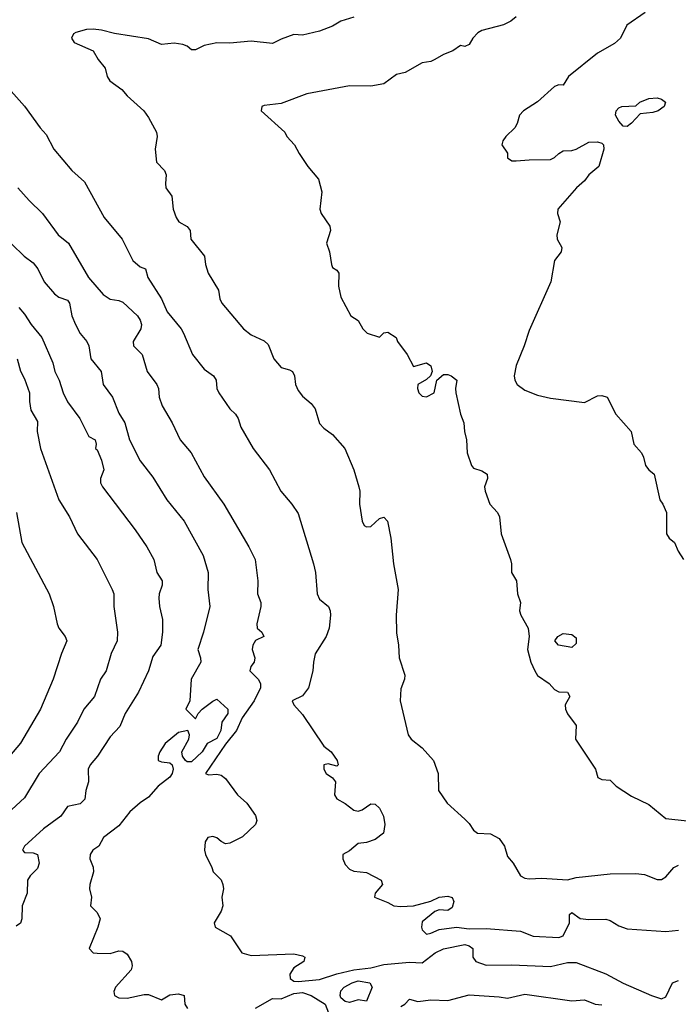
# Model space of a CAD drawing. Header units: metres. Extents: x -46681 to -43747, y -240911 to -237677.
# Tile 626 of 656: x -45464 to -45387, y -239319 to -239203. Entities that reach past the tile are written whole.
import ezdxf

# ---------------------------------------------------------------- set-up
doc = ezdxf.new("R2010")
doc.units = ezdxf.units.M
doc.layers.add('CONTOUR_INDEX', color=1, linetype='Continuous')
doc.layers.add('CONTOUR_INTER', color=3, linetype='Continuous')

msp = doc.modelspace()

# ---------------------------------------------------------------- linework, layer by layer
at = {"layer": 'CONTOUR_INDEX', "elevation": 80}
msp.add_lwpolyline([(-45464.38, -239223.02), (-45463.07, -239224.52), (-45461.5, -239226.02), (-45459.66, -239228.52), (-45458.46, -239229.52), (-45456.14, -239233.52), (-45454.43, -239235.52), (-45453.6, -239236.07), (-45452.6, -239236.21), (-45452.1, -239236.42), (-45450.39, -239238.02), (-45450.08, -239238.52), (-45449.95, -239239.02), (-45449.99, -239239.52), (-45450.92, -239241.02), (-45450.85, -239241.52), (-45449.85, -239242.52), (-45449.25, -239244.52), (-45448.15, -239246.02), (-45447.96, -239246.52), (-45447.87, -239247.52), (-45447.53, -239248.52), (-45446.33, -239250.52), (-45445.41, -239252.52), (-45444.12, -239254.02), (-45442.6, -239256.84), (-45440.29, -239260.02), (-45437.38, -239265.02), (-45436.63, -239266.52), (-45436.32, -239269.02), (-45436.37, -239270.52), (-45435.99, -239271.52), (-45435.98, -239272.02), (-45436.45, -239274.02), (-45436.39, -239274.52), (-45435.87, -239275.02), (-45435.62, -239275.52), (-45436.6, -239275.97), (-45436.91, -239276.52), (-45436.98, -239277.02), (-45436.69, -239278.02), (-45436.76, -239278.52), (-45437.15, -239279.02), (-45437.26, -239279.52), (-45436.29, -239280.52), (-45436.02, -239281.02), (-45436.03, -239281.52), (-45436.74, -239283.02), (-45438.17, -239285.02), (-45438.8, -239286.52), (-45440.1, -239288.09), (-45442.43, -239291.52), (-45442.1, -239291.71), (-45441.1, -239291.6), (-45440.6, -239291.74), (-45440.1, -239292.12), (-45438.71, -239294.02), (-45437.6, -239295.02), (-45436.6, -239296.46), (-45436.45, -239297.02), (-45436.6, -239297.52), (-45438.1, -239298.93), (-45439.6, -239299.69), (-45440.1, -239299.76), (-45440.6, -239299.5), (-45441.1, -239299.05), (-45441.6, -239298.91), (-45442.17, -239299.02), (-45442.5, -239299.52), (-45442.57, -239300.52), (-45442.45, -239301.02), (-45441.7, -239302.52), (-45441.56, -239303.02), (-45440.6, -239303.99), (-45440.41, -239304.52), (-45440.35, -239305.02), (-45440.52, -239306.02), (-45440.42, -239307.02), (-45440.6, -239307.63), (-45441.43, -239309.02), (-45441.32, -239309.52), (-45439.53, -239310.52), (-45438.19, -239312.52), (-45437.1, -239312.82), (-45432.1, -239312.64), (-45431.1, -239312.87), (-45430.84, -239313.02), (-45430.95, -239313.52), (-45432.1, -239314.28), (-45432.56, -239315.02), (-45432.54, -239315.52), (-45432.1, -239315.81), (-45431.6, -239315.87), (-45429.1, -239315.62), (-45427.1, -239314.98), (-45425.1, -239314.52), (-45423.1, -239314.28), (-45421.6, -239313.87), (-45418.6, -239313.59), (-45417.1, -239313.69), (-45415.59, -239312.52), (-45414.6, -239312.06), (-45412.1, -239311.52), (-45411.6, -239311.69), (-45411.19, -239312.02), (-45411.17, -239313.02), (-45410.84, -239313.52), (-45409.6, -239313.95), (-45406.6, -239313.91), (-45402.1, -239314.1), (-45400.1, -239313.63), (-45399.1, -239313.64), (-45395.6, -239314.97), (-45393.6, -239316.06), (-45390.28, -239317.52), (-45389.1, -239317.91), (-45388.6, -239317.65), (-45387.82, -239316.02), (-45387.1, -239315.76)], dxfattribs=at)
at = {"layer": 'CONTOUR_INTER'}
for points, elevation in [([(-45406.1, -239203.02), (-45406.73, -239203.52), (-45407.6, -239203.96), (-45410.1, -239204.65), (-45410.6, -239204.9), (-45411.16, -239205.52), (-45411.6, -239206.26), (-45412.09, -239206.52), (-45412.6, -239206.38), (-45413.53, -239207.02), (-45414.6, -239207.45), (-45415.6, -239208.03), (-45416.1, -239208.24), (-45417.1, -239208.4), (-45419.1, -239209.54), (-45420.1, -239209.77), (-45421.6, -239210.85), (-45423.1, -239211.15), (-45425.6, -239211.12), (-45430.6, -239212.04), (-45433.6, -239213.17), (-45435.6, -239213.39), (-45435.87, -239213.52), (-45435.93, -239214.02), (-45433.18, -239216.52), (-45432.94, -239217.02), (-45432.02, -239218.02), (-45431.5, -239219.02), (-45430.47, -239220.52), (-45429.22, -239222.02), (-45428.83, -239223.52), (-45429.06, -239225.52), (-45428.9, -239226.02), (-45427.9, -239227.52), (-45427.82, -239228.02), (-45428.29, -239229.52), (-45427.95, -239230.52), (-45427.7, -239232.02), (-45427.6, -239232.34), (-45427.1, -239232.65), (-45426.85, -239233.02), (-45426.88, -239234.52), (-45426.6, -239235.84), (-45425.45, -239238.02), (-45424.6, -239238.54), (-45424.04, -239239.52), (-45423.55, -239240.02), (-45422.1, -239240.5), (-45421.6, -239240.01), (-45421.1, -239239.93), (-45420.14, -239240.52), (-45419.98, -239241.02), (-45418.86, -239242.52), (-45418.1, -239243.94), (-45416.6, -239243.49), (-45416.1, -239243.87), (-45415.94, -239244.52), (-45416.14, -239245.02), (-45416.6, -239245.45), (-45417.59, -239246.02), (-45417.63, -239246.52), (-45417.48, -239247.02), (-45417.1, -239247.39), (-45416.6, -239247.46), (-45415.68, -239247.02), (-45415.37, -239245.52), (-45414.6, -239244.86), (-45414.1, -239244.86), (-45413.69, -239245.02), (-45413.04, -239245.52), (-45413.21, -239246.52), (-45413.15, -239247.02), (-45412.6, -239249.52), (-45412.22, -239250.52), (-45412.16, -239251.52), (-45411.9, -239252.52), (-45411.83, -239254.02), (-45411.31, -239255.52), (-45411.1, -239255.83), (-45410.1, -239256.13), (-45409.5, -239256.52), (-45409.45, -239257.02), (-45409.81, -239258.02), (-45409.73, -239258.52), (-45409.18, -239260.02), (-45408.29, -239261.02), (-45408.05, -239261.52), (-45407.86, -239263.52), (-45406.77, -239266.52), (-45406.64, -239267.02), (-45406.65, -239268.02), (-45406.07, -239269.02), (-45405.96, -239270.52), (-45405.59, -239271.52), (-45405.72, -239272.52), (-45405.57, -239273.02), (-45404.68, -239274.52), (-45404.58, -239275.52), (-45404.76, -239277.02), (-45404.38, -239278.52), (-45403.92, -239279.52), (-45403.6, -239280.07), (-45402.23, -239281.02), (-45401.6, -239281.7), (-45401.1, -239281.97), (-45400.1, -239282.03), (-45399.81, -239282.52), (-45400.36, -239283.52), (-45400.34, -239284.02), (-45400.1, -239284.56), (-45399.1, -239285.92), (-45399.16, -239287.52), (-45396.83, -239291.02), (-45396.56, -239292.02), (-45396.1, -239292.22), (-45395.1, -239292.33), (-45394.4, -239293.02), (-45392.6, -239294.19), (-45390.6, -239295.18), (-45388.6, -239296.8), (-45386.1, -239297.08)], 77), ([(-45391.02, -239202.52), (-45393.17, -239204.02), (-45393.9, -239205.52), (-45394.6, -239206.16), (-45396.6, -239207.27), (-45399.99, -239210.02), (-45400.59, -239211.02), (-45401.1, -239211), (-45401.6, -239211.2), (-45403.6, -239212.98), (-45405.23, -239214.02), (-45405.7, -239214.52), (-45405.97, -239215.52), (-45406.25, -239216.02), (-45407.3, -239217.02), (-45407.66, -239217.52), (-45407.77, -239218.02), (-45407.1, -239218.98), (-45407.1, -239219.54), (-45406.6, -239219.89), (-45406.1, -239219.89), (-45404.6, -239219.74), (-45402.1, -239219.7), (-45401.6, -239219.5), (-45401.13, -239219.02), (-45400.6, -239218.71), (-45399.6, -239218.68), (-45399.1, -239218.52), (-45397.6, -239217.71), (-45396.6, -239217.67), (-45396.1, -239217.81), (-45395.9, -239218.02), (-45395.86, -239218.52), (-45396.45, -239220.52), (-45397.6, -239221.51), (-45398.1, -239222.2), (-45399.03, -239223.02), (-45401.23, -239225.52), (-45401.28, -239226.02), (-45400.94, -239227.02), (-45401.35, -239228.52), (-45401.3, -239229.02), (-45400.78, -239230.02), (-45400.85, -239230.52), (-45401.63, -239231.52), (-45402.05, -239234.02), (-45404.6, -239239.71), (-45405.15, -239241.52), (-45406.1, -239243.82), (-45406.32, -239245.02), (-45406.26, -239245.52), (-45405.97, -239246.02), (-45405.1, -239246.69), (-45403.6, -239247.28), (-45402.1, -239247.65), (-45398.1, -239248.14), (-45396.6, -239247.35), (-45396.1, -239247.33), (-45395.46, -239247.52), (-45394.44, -239249.52), (-45392.64, -239251.52), (-45392.32, -239253.02), (-45391.45, -239254.02), (-45391.2, -239254.52), (-45390.98, -239255.52), (-45390.6, -239256.01), (-45389.96, -239256.52), (-45389.29, -239259.52), (-45388.94, -239260.02), (-45388.53, -239261.02), (-45388.53, -239263.52), (-45388.19, -239264.02), (-45387.58, -239264.52), (-45387.16, -239265.52), (-45386.51, -239266.52)], 76), ([(-45425.1, -239203.08), (-45426.6, -239203.53), (-45427.6, -239204.14), (-45429.1, -239204.7), (-45431.1, -239205.19), (-45432.1, -239205.1), (-45433.6, -239205.64), (-45434.6, -239206.17), (-45437.1, -239205.88), (-45439.6, -239206.13), (-45441.1, -239206.07), (-45442.6, -239206.38), (-45443.6, -239206.89), (-45444.1, -239206.89), (-45444.6, -239206.46), (-45445.1, -239206.25), (-45446.1, -239206.1), (-45447.6, -239206.25), (-45449.1, -239205.59), (-45453.1, -239204.99), (-45454.6, -239204.58), (-45455.6, -239204.48), (-45456.38, -239204.52), (-45457.6, -239204.86), (-45457.9, -239205.02), (-45458.12, -239205.52), (-45457.81, -239206.02), (-45455.6, -239207.02), (-45455.01, -239208.02), (-45454.2, -239209.02), (-45453.96, -239210.02), (-45453.63, -239210.52), (-45452.25, -239211.52), (-45451.6, -239212.27), (-45449.64, -239214.02), (-45449.1, -239214.79), (-45448.19, -239216.52), (-45448.09, -239217.02), (-45448.35, -239218.52), (-45448.16, -239220.02), (-45447.26, -239221.02), (-45447.04, -239221.52), (-45447.14, -239222.52), (-45447.07, -239223.02), (-45446.39, -239224.02), (-45446.21, -239225.52), (-45445.87, -239226.52), (-45445.55, -239227.02), (-45444.6, -239227.57), (-45444.25, -239228.02), (-45444.15, -239229.02), (-45442.57, -239231.02), (-45442.44, -239232.02), (-45442.12, -239233.02), (-45440.91, -239235.02), (-45440.78, -239236.02), (-45440.55, -239236.52), (-45437.98, -239239.52), (-45437.1, -239240.21), (-45435.6, -239240.91), (-45435.1, -239241.34), (-45434.45, -239243.02), (-45433.6, -239244.06), (-45432.6, -239244.31), (-45432.26, -239244.52), (-45432.05, -239245.02), (-45431.9, -239246.02), (-45431.6, -239246.72), (-45431.1, -239247.39), (-45430.1, -239248.27), (-45429.6, -239248.89), (-45429.1, -239250.58), (-45428.6, -239251.16), (-45427.6, -239251.89), (-45426.14, -239253.52), (-45425.1, -239256.02), (-45424.51, -239258.02), (-45424.4, -239258.52), (-45424.43, -239260.02), (-45424.13, -239262.02), (-45423.89, -239262.52), (-45423.6, -239262.7), (-45423.1, -239262.64), (-45422.1, -239261.71), (-45421.6, -239261.57), (-45421.15, -239262.02), (-45420.76, -239264.02), (-45420.46, -239267.02), (-45419.89, -239270.02), (-45420.14, -239273.02), (-45420.1, -239275.09), (-45419.86, -239276.52), (-45419.8, -239278.02), (-45419.12, -239280.02), (-45419.16, -239280.52), (-45419.6, -239281.62), (-45419.66, -239283.02), (-45418.75, -239287.02), (-45418.37, -239287.52), (-45417.1, -239288.52), (-45415.77, -239290.02), (-45415.22, -239291.52), (-45415.19, -239293.52), (-45414.17, -239295.02), (-45412.1, -239296.86), (-45411.6, -239297.37), (-45411.1, -239298.18), (-45410.63, -239298.52), (-45409.1, -239298.58), (-45408.1, -239299.12), (-45407.45, -239300.02), (-45407.1, -239301.26), (-45406.46, -239302.02), (-45405.6, -239303.52), (-45405.1, -239303.76), (-45404.6, -239303.84), (-45403.1, -239303.79), (-45400.1, -239303.96), (-45399.1, -239303.69), (-45395.1, -239303.29), (-45392.1, -239303.23), (-45391.1, -239303.34), (-45389.6, -239303.95), (-45389.1, -239303.93), (-45388.6, -239303.63), (-45387.65, -239302.52), (-45387.1, -239302.25)], 78), ([(-45466.1, -239210.69), (-45463.6, -239213.47), (-45461.79, -239216.02), (-45461.1, -239216.78), (-45460.18, -239218.52), (-45458.07, -239221.02), (-45456.6, -239222.32), (-45454.28, -239226.52), (-45452.2, -239229.02), (-45450.93, -239231.52), (-45450.1, -239232.26), (-45449.48, -239232.52), (-45449.18, -239233.52), (-45447.6, -239236), (-45446.94, -239237.52), (-45445.29, -239239.52), (-45445.01, -239240.02), (-45443.97, -239242.52), (-45442.6, -239244.25), (-45441.5, -239245.02), (-45441.2, -239245.52), (-45441.1, -239246.52), (-45440.89, -239247.02), (-45439.6, -239248.89), (-45438.93, -239249.52), (-45438.61, -239250.02), (-45438.33, -239251.02), (-45436.85, -239253.52), (-45434.94, -239256.02), (-45433.63, -239258.52), (-45432.34, -239260.02), (-45431.6, -239261.12), (-45429.8, -239267.02), (-45429.59, -239268.02), (-45429.38, -239270.52), (-45429.1, -239271.16), (-45428.04, -239272.02), (-45427.85, -239272.52), (-45427.83, -239273.02), (-45427.97, -239274.52), (-45428.32, -239275.52), (-45429.6, -239277.53), (-45429.82, -239278.52), (-45429.88, -239279.52), (-45430.41, -239281.52), (-45431.1, -239282.47), (-45432.31, -239283.02), (-45432.13, -239283.52), (-45431.1, -239284.65), (-45428.6, -239288.33), (-45427.76, -239289.02), (-45427.05, -239290.02), (-45426.94, -239290.52), (-45427.1, -239290.69), (-45428.1, -239290.4), (-45428.6, -239290.52), (-45428.6, -239291.02), (-45428.32, -239291.52), (-45427.6, -239292.05), (-45427.25, -239292.52), (-45427.35, -239294.02), (-45427.1, -239294.49), (-45426.1, -239295.03), (-45425.1, -239295.84), (-45424.6, -239295.96), (-45424.1, -239295.8), (-45423.1, -239295.08), (-45422.6, -239295.12), (-45422.1, -239295.58), (-45421.61, -239296.52), (-45421.46, -239297.52), (-45421.63, -239298.52), (-45422.6, -239299.26), (-45423.6, -239299.61), (-45424.6, -239299.72), (-45425.6, -239300.57), (-45426.37, -239301.02), (-45426.39, -239301.52), (-45426.1, -239302.17), (-45425.6, -239302.71), (-45425.1, -239302.97), (-45423.6, -239303.12), (-45421.89, -239304.02), (-45421.74, -239304.52), (-45422.61, -239305.52), (-45422.69, -239306.02), (-45421.1, -239306.62), (-45420.41, -239307.02), (-45419.6, -239307.1), (-45418.1, -239307.01), (-45416.1, -239306.46), (-45415.1, -239306), (-45414.1, -239305.9), (-45413.6, -239306.04), (-45413.38, -239306.52), (-45413.6, -239307.21), (-45414.1, -239307.55), (-45415.1, -239307.48), (-45415.6, -239307.68), (-45417.1, -239308.87), (-45417.19, -239309.52), (-45417.1, -239309.82), (-45416.6, -239310.33), (-45416.1, -239310.23), (-45415.1, -239309.77), (-45413.1, -239309.52), (-45411.6, -239309.71), (-45409.6, -239309.66), (-45405.6, -239309.96), (-45404.1, -239310.58), (-45401.1, -239310.7), (-45400.6, -239310.52), (-45399.85, -239309.02), (-45399.86, -239308.02), (-45399.6, -239307.79), (-45398.6, -239308.49), (-45397.6, -239308.62), (-45395.6, -239308.57), (-45395.1, -239308.72), (-45394.1, -239309.37), (-45393.1, -239309.7), (-45388.6, -239310), (-45387.1, -239309.85)], 79), ([(-45391.62, -239213.02), (-45390.6, -239212.59), (-45389.6, -239212.52), (-45389.1, -239212.68), (-45388.63, -239213.02), (-45388.8, -239213.52), (-45389.51, -239214.02), (-45390.1, -239214.22), (-45391.6, -239214.38), (-45392.6, -239215.48), (-45393.1, -239215.85), (-45393.6, -239215.81), (-45394.1, -239215.24), (-45394.48, -239214.52), (-45394.41, -239214.02), (-45394.1, -239213.66), (-45393.73, -239213.52), (-45392.1, -239213.45), (-45391.62, -239213.02)], 76), ([(-45465.1, -239229.63), (-45463.67, -239231.02), (-45462.6, -239231.8), (-45462.06, -239232.52), (-45461.33, -239234.02), (-45460.1, -239235.45), (-45459.6, -239235.83), (-45458.6, -239236.19), (-45458.34, -239236.52), (-45458.08, -239238.02), (-45457.66, -239239.02), (-45457.1, -239240.09), (-45456.34, -239241.02), (-45456.1, -239241.52), (-45455.86, -239243.02), (-45454.64, -239244.52), (-45454.41, -239246.02), (-45453.34, -239247.52), (-45452.6, -239249.38), (-45451.87, -239250.52), (-45451.35, -239252.52), (-45450.1, -239254.95), (-45448.6, -239256.88), (-45446.95, -239259.52), (-45444.94, -239262.02), (-45442.7, -239266.02), (-45442.12, -239268.02), (-45442.18, -239270.02), (-45441.95, -239272.02), (-45442.69, -239275.02), (-45443.36, -239277.02), (-45443.01, -239278.02), (-45442.99, -239278.52), (-45444.12, -239280.52), (-45444.27, -239283.02), (-45444.73, -239284.02), (-45443.6, -239285.15), (-45443.32, -239284.52), (-45442.84, -239284.02), (-45441.6, -239283.07), (-45441.1, -239282.86), (-45439.83, -239284.02), (-45439.83, -239284.52), (-45440.55, -239285.52), (-45440.64, -239286.52), (-45441.1, -239287.46), (-45442.25, -239288.02), (-45442.85, -239289.02), (-45444.1, -239290.17), (-45444.6, -239290.16), (-45444.78, -239290.02), (-45445.15, -239289.52), (-45445.22, -239289.02), (-45444.39, -239287.52), (-45444.32, -239287.02), (-45444.53, -239286.52), (-45445.6, -239286.74), (-45447.17, -239288.02), (-45447.78, -239289.02), (-45447.97, -239289.52), (-45447.97, -239290.02), (-45447.6, -239290.19), (-45446.6, -239290.29), (-45446.34, -239290.52), (-45446.23, -239291.02), (-45446.33, -239291.52), (-45446.6, -239291.96), (-45447.97, -239293.02), (-45449.1, -239294.3), (-45450.1, -239294.96), (-45451.3, -239296.02), (-45452.6, -239297.67), (-45454.38, -239299.02), (-45454.93, -239300.02), (-45455.62, -239300.52), (-45455.92, -239301.02), (-45455.96, -239301.52), (-45455.6, -239302.49), (-45455.54, -239303.02), (-45455.98, -239304.52), (-45456.01, -239305.02), (-45455.78, -239306.02), (-45455.9, -239307.02), (-45455.1, -239307.81), (-45454.78, -239308.52), (-45455.02, -239309.52), (-45456.05, -239312.02), (-45455.6, -239312.5), (-45455.1, -239312.57), (-45453.6, -239312.6), (-45452.6, -239312.29), (-45452.1, -239312.32), (-45451.6, -239312.66), (-45451.11, -239313.52), (-45451.03, -239314.02), (-45451.15, -239314.52), (-45452.98, -239316.52), (-45453.17, -239317.02), (-45453.1, -239317.52), (-45452.6, -239317.78), (-45451.6, -239317.81), (-45449.6, -239317.37), (-45449.1, -239317.37), (-45447.6, -239318), (-45446.6, -239317.43), (-45445.6, -239317.3), (-45444.94, -239317.52), (-45444.86, -239318.52), (-45444.54, -239319.02)], 81), ([(-45464.29, -239237.02), (-45463.6, -239237.82), (-45462.85, -239239.02), (-45461.58, -239240.52), (-45460.29, -239243.52), (-45460.07, -239244.52), (-45459.56, -239245.52), (-45459.08, -239247.02), (-45458.6, -239248.06), (-45457.15, -239250.02), (-45456.1, -239252.12), (-45455.36, -239252.52), (-45455.25, -239253.02), (-45455.3, -239253.52), (-45455.1, -239253.67), (-45454.6, -239254.87), (-45454.32, -239256.02), (-45454.73, -239257.02), (-45454.71, -239257.52), (-45454.48, -239258.02), (-45450.68, -239263.02), (-45449.29, -239265.02), (-45448.47, -239266.52), (-45448.13, -239268.02), (-45447.53, -239269.02), (-45447.52, -239269.52), (-45447.87, -239270.52), (-45447.89, -239271.02), (-45447.81, -239272.02), (-45447.48, -239273.52), (-45447.46, -239275.02), (-45447.68, -239276.52), (-45448.6, -239277.87), (-45449.13, -239279.52), (-45450.27, -239282.02), (-45451.86, -239284.52), (-45452.46, -239286.02), (-45453.6, -239287.25), (-45455.07, -239289.52), (-45455.93, -239290.52), (-45456.16, -239291.02), (-45456.15, -239292.52), (-45456.45, -239293.52), (-45456.56, -239294.52), (-45457.1, -239295.09), (-45458.6, -239295.39), (-45459.37, -239296.52), (-45461.38, -239298.02), (-45463.6, -239300.02), (-45463.84, -239300.52), (-45463.6, -239300.79), (-45462.6, -239300.82), (-45462.1, -239301.01), (-45461.92, -239302.02), (-45462.1, -239302.66), (-45462.96, -239303.52), (-45463.28, -239304.02), (-45463.31, -239305.52), (-45463.9, -239307.02), (-45463.94, -239308.52), (-45464.1, -239309.04), (-45464.6, -239309.39)], 82), ([(-45464.47, -239243.02), (-45464.1, -239244.47), (-45463.6, -239245.38), (-45463.03, -239247.02), (-45463.04, -239248.02), (-45462.86, -239249.02), (-45462.1, -239250.37), (-45462.14, -239251.52), (-45461.76, -239253.52), (-45459.6, -239259.52), (-45458.34, -239261.52), (-45457.42, -239263.52), (-45455.11, -239266.52), (-45453.36, -239270.02), (-45453.18, -239270.52), (-45453.18, -239272.02), (-45452.73, -239275.02), (-45452.79, -239276.02), (-45453.47, -239277.52), (-45454.07, -239279.52), (-45454.74, -239280.52), (-45455.42, -239282.52), (-45456.68, -239284.02), (-45457.41, -239285.52), (-45458.76, -239287.52), (-45459.51, -239289.02), (-45461.91, -239291.52), (-45463.6, -239294.38), (-45465.1, -239295.76)], 83), ([(-45464.54, -239261.02), (-45463.94, -239264.52), (-45460.72, -239270.52), (-45460.21, -239272.02), (-45459.8, -239274.02), (-45459.6, -239274.54), (-45458.86, -239275.52), (-45458.68, -239276.02), (-45459.3, -239277.52), (-45460.28, -239280.52), (-45461.76, -239284.02), (-45464.1, -239287.97), (-45465.37, -239289.52)], 84), ([(-45401.23, -239275.52), (-45400.6, -239275.18), (-45399.6, -239275.28), (-45399.1, -239275.68), (-45399.1, -239276.33), (-45399.6, -239276.8), (-45401.14, -239276.52), (-45401.59, -239276.02), (-45401.23, -239275.52)], 77), ([(-45425.29, -239316.02), (-45424.6, -239315.77), (-45423.21, -239316.02), (-45422.95, -239316.52), (-45423.6, -239318.17), (-45424.6, -239318), (-45425.6, -239318.33), (-45426.1, -239318.21), (-45426.6, -239317.79), (-45426.7, -239317.52), (-45426.6, -239316.96), (-45426.21, -239316.52), (-45425.29, -239316.02)], 81), ([(-45436.6, -239319), (-45434.6, -239317.86), (-45433.6, -239317.9), (-45432.1, -239317.27), (-45431.1, -239317.15), (-45430.1, -239317.52), (-45428.46, -239318.52), (-45428.07, -239319.52)], 81), ([(-45419.6, -239318.79), (-45419.12, -239318.52), (-45418.6, -239317.92), (-45417.6, -239318.22), (-45416.1, -239318.02), (-45414.1, -239318.09), (-45411.6, -239317.42), (-45408.1, -239317.64), (-45407.1, -239317.83), (-45405.1, -239317.35), (-45399.6, -239318.14), (-45398.1, -239318.01), (-45396.85, -239318.52), (-45396.1, -239318.6)], 81)]:
    msp.add_lwpolyline(points, dxfattribs=dict(at, elevation=elevation))

doc.saveas('drawing.dxf')
